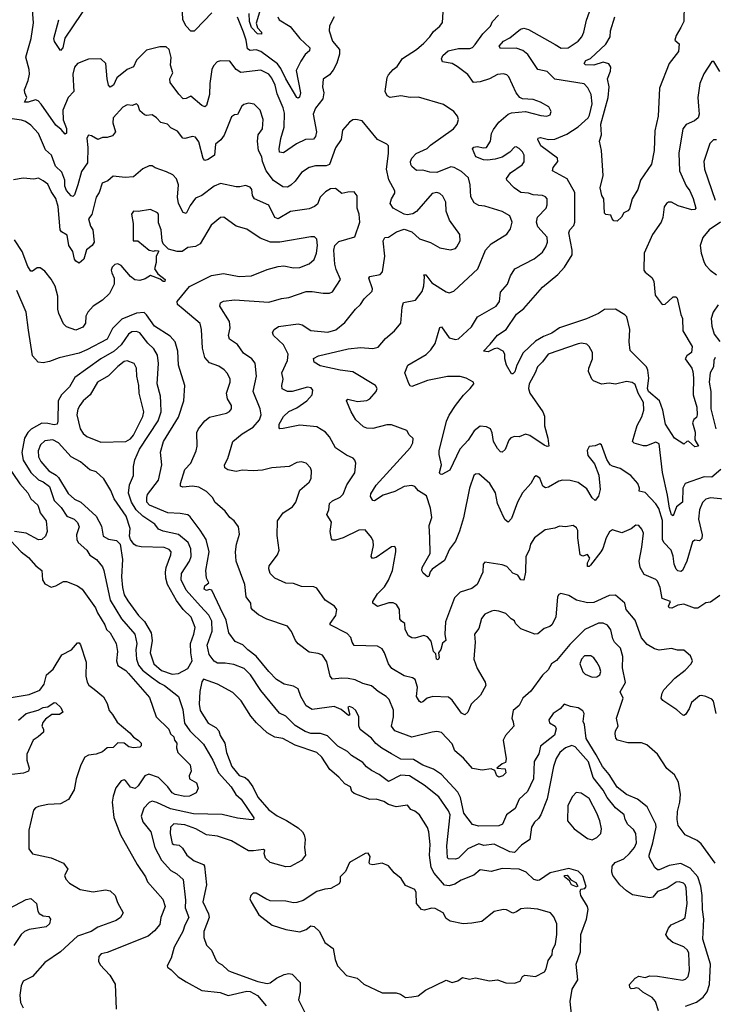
# Model space of a CAD drawing. Extents: x 1771496 to 1971148, y 471553 to 643630.
# Tile 422 of 656: x 1873243 to 1877710, y 580657 to 586986. Entities that reach past the tile are written whole.
import ezdxf

# ---------------------------------------------------------------- set-up
doc = ezdxf.new("R2010")
doc.units = 0

msp = doc.modelspace()

# ---------------------------------------------------------------- linework, layer by layer
at = {"layer": '0CON10XD'}
for points in [[(1875266, 587005), (1875234.6, 586945.4), (1875232.9, 586915), (1875255, 586848), (1875299.5, 586795), (1875300.9, 586765), (1875283.4, 586706.6), (1875259.2, 586660.8), (1875235, 586630.8), (1875195.9, 586604.1), (1875191.4, 586555), (1875199.5, 586515), (1875192.4, 586477.6), (1875145, 586415.8), (1875131, 586379), (1875152.2, 586265), (1875145.4, 586235), (1875131.9, 586218.1), (1875080.8, 586215), (1875022.6, 586187.4), (1874940.7, 586130.7), (1874915, 586134), (1874911.1, 586155), (1874922.3, 586222.3), (1874944.1, 586295), (1874946.7, 586385), (1874938.7, 586418.7), (1874900, 586510), (1874887.3, 586565), (1874865, 586610), (1874845, 586635.4), (1874795, 586661.2), (1874665, 586645.4), (1874635, 586665.4), (1874595, 586718.6), (1874535, 586720.8), (1874514.3, 586715.7), (1874490.3, 586689.7), (1874480, 586665), (1874465.3, 586575), (1874463.2, 586505), (1874445.4, 586434.6), (1874435, 586426), (1874415, 586434), (1874345, 586494.2), (1874315, 586478.6), (1874295, 586477.5), (1874265.9, 586505.9), (1874212, 586582), (1874209.6, 586605), (1874228.5, 586645), (1874214.1, 586694.1), (1874217.2, 586742.7), (1874205.5, 586795), (1874185, 586812.1), (1874145, 586811.4), (1874059.9, 586790.1), (1873993.6, 586725), (1873975, 586683.1), (1873935.4, 586664.6), (1873868, 586612), (1873847.3, 586565), (1873825, 586552.8), (1873815, 586563.8), (1873805.9, 586605), (1873797.8, 586705), (1873765, 586734), (1873685, 586732.2), (1873615, 586704.5), (1873595, 586680.8), (1873584.3, 586635), (1873592.3, 586525), (1873555, 586484.6), (1873520.7, 586405), (1873522.7, 586342.7), (1873543.6, 586286.4), (1873543.9, 586256.1), (1873535, 586250.8), (1873510.3, 586280.3), (1873475, 586307.8), (1873381.7, 586441.7), (1873363.3, 586463.3), (1873345, 586469.4), (1873297.5, 586455), (1873273.3, 586455), (1873290, 586485), (1873275.6, 586515), (1873274.6, 586535), (1873298.8, 586595), (1873305.5, 586635.5), (1873304.4, 586664.4), (1873282.5, 586745), (1873317.1, 586865), (1873333.1, 586965), (1873319.4, 587135)], [(1873695, 587104), (1873533.5, 586866.5), (1873521.2, 586805), (1873505, 586786.7), (1873467.5, 586845), (1873463.3, 586865), (1873494.4, 586985.6)], [(1876686.9, 586826.9), (1876725, 586801.8), (1876770, 586805), (1876835, 586846.7), (1876857.5, 586875), (1876871.5, 586905), (1876887.4, 586982.6), (1876928.2, 587095)], [(1877516.2, 587085), (1877513.3, 586975), (1877494.8, 586935.2), (1877465.6, 586885), (1877456.2, 586855), (1877485, 586830), (1877479.3, 586780.7), (1877419.6, 586705), (1877358.2, 586545), (1877348.2, 586365), (1877328.3, 586271.7), (1877322.5, 586145), (1877306.4, 586056.4), (1877236.5, 585953.5), (1877217.8, 585895), (1877182.5, 585835), (1877165, 585769.2), (1877155, 585756.9), (1877127.5, 585745), (1877113, 585717), (1877085, 585690), (1877063.6, 585693.6), (1877052.5, 585705), (1877045, 585730), (1877013, 585733), (1877003, 585743), (1877000, 585835), (1876987.5, 585855), (1876976.7, 585905), (1876996.2, 585985), (1876985.7, 586145.7), (1876972.9, 586205), (1876984.2, 586245), (1876980, 586315), (1877028.3, 586485), (1877033.2, 586553.2), (1877023.1, 586605), (1877041.9, 586655), (1877045, 586680), (1877031.3, 586701.3), (1876995, 586712.1), (1876935, 586694.1), (1876882.5, 586695), (1876873.1, 586705), (1876885, 586723.3), (1876913.7, 586736.3), (1877011.7, 586828.3), (1877040, 586875), (1877043.1, 586915), (1877071.3, 587005)], [(1874479.5, 587030.5), (1874375, 586919.6), (1874365, 586912.1), (1874345, 586912.1), (1874313.8, 586945), (1874292.5, 586985), (1874291.4, 587035)], [(1874791.2, 587055), (1874763.7, 586963.7), (1874773.6, 586933.6), (1874797.7, 586905), (1874797.4, 586892.6), (1874771.8, 586895), (1874733.8, 586935), (1874720.3, 586975), (1874719.3, 587025)], [(1874902.5, 587005), (1874912, 586985), (1874982, 586942), (1875045.4, 586865.4), (1875109.2, 586805), (1875106.7, 586785), (1875078.3, 586761.7), (1875050.6, 586719.4)], [(1875765.8, 586095), (1875792.9, 586125), (1875862.9, 586157.1), (1875885, 586178.8), (1876032.5, 586285), (1876055.6, 586315), (1876065.8, 586345), (1876058.8, 586365), (1876036.2, 586395), (1875969.7, 586439.7), (1875807.4, 586487.4), (1875755, 586486.4), (1875695, 586495.5), (1875625, 586485.6), (1875605.5, 586495.5), (1875594.4, 586525), (1875605.6, 586614.4), (1875615, 586630.8), (1875645, 586665.8), (1875671.4, 586685), (1875704.3, 586735.7), (1875795.6, 586795), (1875842.5, 586835), (1875881.2, 586875), (1875905, 586910), (1875945.7, 586944.3), (1875961.7, 586968.3), (1875966.2, 587035)], [(1877752.2, 584095), (1877695, 584045.3), (1877645, 584047.8), (1877523.2, 584005), (1877507.6, 583975), (1877504.7, 583885.3), (1877466.2, 583855), (1877445, 583796), (1877435, 583802.5), (1877422.4, 583845), (1877409.9, 583929.9), (1877376.2, 584075), (1877355, 584258.8), (1877335, 584270.6), (1877275, 584246.5), (1877255, 584245.5), (1877195, 584264.2), (1877184.5, 584274.5), (1877213.3, 584376.7), (1877243.1, 584433.1), (1877256.2, 584475), (1877254, 584525), (1877219.6, 584585), (1877201.6, 584641.6), (1877183, 584653), (1877145, 584659.5), (1877075, 584643.3), (1877035, 584649.5), (1876985, 584643.6), (1876933.7, 584663.7), (1876922.5, 584675), (1876901.4, 584725), (1876902.9, 584745), (1876927.1, 584805), (1876927.3, 584847.3), (1876906, 584885), (1876889.6, 584899.6), (1876857, 584907), (1876835, 584902.9), (1876640.8, 584835), (1876604.7, 584785.3), (1876572.9, 584755), (1876558.5, 584715), (1876519.5, 584645), (1876516.2, 584615), (1876524.8, 584584.8), (1876607.1, 584465), (1876618, 584438), (1876617.5, 584375), (1876640.6, 584295), (1876646, 584245), (1876635, 584241.4), (1876615, 584250.5), (1876522.9, 584312.9), (1876495, 584321.8), (1876455, 584304.7), (1876425, 584306.4), (1876401.3, 584298.7), (1876388.2, 584281.8), (1876365, 584222.9), (1876345, 584206), (1876335, 584208), (1876315, 584229.2), (1876290.6, 584275), (1876281, 584331), (1876270.4, 584355), (1876245, 584369.4), (1876205, 584373.8), (1876165, 584342), (1876127.4, 584282.6), (1876073.3, 584225), (1876009.4, 584090.6), (1875958.9, 584061.1), (1875947.5, 584065), (1875944, 584076), (1875955.6, 584125), (1875941.1, 584191.1), (1875941.5, 584215), (1875987.7, 584405), (1876005, 584443.1), (1876046.2, 584505), (1876098.1, 584571.9), (1876140.4, 584615), (1876163.3, 584645), (1876161.4, 584655), (1876115, 584681.8), (1876075, 584691.5), (1875995, 584693), (1875865, 584667.4), (1875765, 584627.5), (1875755, 584631.2), (1875745, 584648), (1875720, 584715), (1875740, 584765), (1875857.2, 584832.8), (1875886.8, 584863.2), (1875915.4, 584905), (1875945, 585006.7), (1875955, 585011.2), (1876005, 584941.4), (1876045, 584930), (1876066.2, 584935), (1876148.1, 585011.9), (1876187.5, 585075), (1876306.4, 585145), (1876328.2, 585175), (1876335.5, 585235), (1876379.6, 585285), (1876399.7, 585339.7), (1876427.5, 585385), (1876552.4, 585447.6), (1876605, 585490.6), (1876627.8, 585525), (1876637.8, 585555), (1876635, 585586.7), (1876576.4, 585655), (1876566.6, 585685), (1876573.9, 585716.1), (1876630, 585775), (1876635.6, 585795), (1876634.4, 585834.4), (1876625, 585847.1), (1876605.4, 585855.4), (1876545, 585859.1), (1876515, 585870), (1876465, 585874.6), (1876424.2, 585905), (1876376, 585955), (1876374.4, 585965.6), (1876398.9, 586001.1), (1876475, 586052.5), (1876488.3, 586071.7), (1876487.8, 586115), (1876476.5, 586136.5), (1876455, 586156.9), (1876435, 586168.1), (1876425, 586165.6), (1876394.3, 586135), (1876345, 586102.9), (1876301.3, 586088.7), (1876251.8, 586081.8), (1876225, 586085.6), (1876176, 586105), (1876154.2, 586155), (1876164.4, 586165.6), (1876185, 586170.8), (1876225, 586161.5), (1876245.6, 586165), (1876270, 586205), (1876276.7, 586255), (1876289.9, 586280.1), (1876325, 586326.5), (1876385, 586378.5), (1876406.8, 586386.8), (1876495, 586395.5), (1876595, 586368.9), (1876634.2, 586365.8), (1876653.8, 586375), (1876662, 586395), (1876646.7, 586425), (1876593.3, 586455), (1876545, 586473.1), (1876476.6, 586476.6), (1876459.2, 586485), (1876436, 586516), (1876388.3, 586618.3), (1876375, 586632), (1876355, 586638), (1876315, 586633.3), (1876265, 586604.5), (1876205, 586586.7), (1876162.3, 586582.3), (1876124.3, 586634.3), (1876055.6, 586685), (1876025, 586703.1), (1875963.3, 586715), (1875956, 586735), (1875964.3, 586755), (1875999.2, 586785), (1876065, 586800.7), (1876138.6, 586801.4), (1876155, 586807.3), (1876173.3, 586826.7), (1876221.5, 586895), (1876271.5, 586945), (1876284.5, 586975), (1876322.5, 587015)], [(1875050.6, 586719.4), (1875021.5, 586658.5), (1875048.5, 586515), (1875042.7, 586487.3), (1875035, 586482.1), (1875025, 586485.4), (1874954.8, 586605), (1874922.5, 586672.5), (1874901.2, 586701.2), (1874795, 586781.6), (1874765, 586790.8), (1874725, 586786.8), (1874708.3, 586798.3), (1874699.4, 586855), (1874683.5, 586905), (1874645, 587001.4)], [(1877745, 586652), (1877706.4, 586716.4), (1877695, 586717.1), (1877642.9, 586637.1), (1877617.1, 586575), (1877603.9, 586485), (1877609.3, 586429.3), (1877612.2, 586377.8), (1877606, 586355), (1877583.8, 586335), (1877528.3, 586311.7), (1877506.9, 586285), (1877481.7, 586128.3), (1877486, 586015), (1877528.5, 585918.5), (1877552.3, 585885), (1877575, 585835.8), (1877591.4, 585775), (1877584.4, 585765.6), (1877565, 585763.8), (1877478.5, 585788.5), (1877435, 585811.9), (1877415, 585812.5), (1877403.8, 585805), (1877387.3, 585782.7), (1877379.2, 585715), (1877368, 585685), (1877312, 585605), (1877258.5, 585485), (1877257.9, 585375), (1877265, 585362.7), (1877307.8, 585327.8), (1877321.8, 585305), (1877330, 585215), (1877375, 585155.6), (1877395, 585156.9), (1877415, 585175.6), (1877445, 585204.2), (1877462.5, 585205), (1877472, 585195), (1877495, 585090), (1877505.7, 585065.7), (1877507.7, 584985), (1877568.1, 584885), (1877564.4, 584845.6), (1877534.2, 584825), (1877522.9, 584805), (1877565, 584746), (1877572.5, 584725), (1877577.2, 584682.8), (1877574.4, 584575), (1877597.8, 584495), (1877599.5, 584445), (1877595, 584428.8), (1877578.8, 584415), (1877570, 584395), (1877586.7, 584335), (1877584.4, 584285), (1877608.8, 584245), (1877585, 584239.4), (1877545, 584275.7), (1877533.3, 584275), (1877515, 584257.5), (1877455, 584295.7), (1877397.2, 584385), (1877379.2, 584475), (1877358.1, 584535), (1877286.2, 584595), (1877281.4, 584615), (1877289.4, 584680.6), (1877282.6, 584732.6), (1877273.5, 584753.5), (1877169.1, 584859.1), (1877163.1, 584915), (1877166.7, 584995), (1877147.8, 585075), (1877135, 585089), (1877075, 585124.1), (1877005, 585122), (1876965, 585096), (1876887.8, 585062.2), (1876715.3, 585004.7), (1876665, 584970), (1876611.4, 584948.6), (1876561.2, 584918.8), (1876480, 584845), (1876439.4, 584765), (1876428, 584722), (1876415, 584708.8), (1876405, 584710), (1876374.4, 584764.4), (1876363.8, 584805), (1876363.8, 584835), (1876353.3, 584855), (1876315, 584874), (1876295, 584870.8), (1876255, 584851.5), (1876226.7, 584855), (1876269.2, 584900.8), (1876315, 584957.5), (1876371.9, 584995), (1876437.3, 585092.7), (1876485, 585130), (1876604.6, 585265.4), (1876705, 585348.6), (1876746.9, 585395), (1876796.7, 585475), (1876796.4, 585505), (1876774.5, 585615), (1876781.1, 585635), (1876806.3, 585663.7), (1876812.9, 585685), (1876814.1, 585875), (1876765, 585961.8), (1876669.2, 586015), (1876673.1, 586035), (1876703.3, 586075), (1876701.9, 586095), (1876594.8, 586174.8), (1876574.4, 586215), (1876576.7, 586225), (1876592, 586228), (1876645, 586215.4), (1876685, 586217.8), (1876761.1, 586248.9), (1876835, 586296.2), (1876898.5, 586355), (1876908, 586372), (1876925.3, 586445.3), (1876918.5, 586505), (1876897.4, 586547.4), (1876872.4, 586572.4), (1876685, 586604.1), (1876635, 586652.3), (1876575, 586665.8), (1876511.1, 586761.1), (1876478.6, 586788.6), (1876435, 586802), (1876335, 586800.8), (1876327.5, 586815), (1876355, 586846.9), (1876395, 586870), (1876464.7, 586925.3), (1876485, 586931.1), (1876515, 586921.5), (1876686.9, 586826.9)], [(1877244.6, 583595.4), (1877255.4, 583685.4), (1877245, 583711.2), (1877225, 583733.3), (1877205, 583737.5), (1877175, 583712), (1877115, 583687.1), (1877055, 583707.5), (1877037, 583693), (1877015.8, 583655), (1876994.3, 583585.7), (1876980.8, 583565), (1876915, 583480), (1876905, 583470), (1876895, 583471.2), (1876894.5, 583495), (1876910, 583525), (1876895, 583546.9), (1876865, 583537.3), (1876847.5, 583545), (1876831.5, 583655), (1876831.9, 583701.9), (1876825, 583718.8), (1876803.6, 583733.6), (1876754.2, 583725.8), (1876715, 583730.6), (1876685, 583717.5), (1876622.8, 583707.2), (1876554.4, 583655), (1876528.1, 583615), (1876520, 583575), (1876498.4, 583535), (1876497.1, 583435), (1876485, 583383.3), (1876465, 583384.2), (1876445.8, 583415), (1876415, 583427.5), (1876375, 583470), (1876345, 583480.8), (1876235, 583498.8), (1876224.5, 583485.5), (1876221.2, 583435), (1876184.3, 583355), (1876151.1, 583328.9), (1876075, 583306.4), (1876040.3, 583269.7), (1875980.8, 583115), (1875977.9, 583035), (1875984, 582996), (1875962.9, 582977.1), (1875951.7, 582938.3), (1875936, 582915), (1875940.4, 582885), (1875935, 582871.9), (1875923.8, 582875), (1875920, 582910), (1875904.7, 582925), (1875890.4, 582990.4), (1875865, 583019.2), (1875842.7, 583027.3), (1875785, 583010.6), (1875765, 583012.9), (1875744.7, 583024.7), (1875722.2, 583065), (1875720, 583105), (1875698.9, 583118.9), (1875688.2, 583135), (1875685.3, 583195.3), (1875667, 583227), (1875645, 583236.7), (1875616.4, 583236.4), (1875545, 583214.5), (1875514.3, 583234.3), (1875514.4, 583245), (1875543.5, 583295), (1875589.9, 583340.1), (1875615, 583382), (1875640, 583445), (1875663.1, 583565), (1875662.5, 583585), (1875655, 583598.8), (1875635, 583597.5), (1875535, 583528.6), (1875512.3, 583522.3), (1875504.2, 583535), (1875518.5, 583605), (1875515.5, 583634.5), (1875505, 583658), (1875465.7, 583705.7), (1875425, 583703.5), (1875323.9, 583656.1), (1875275, 583640), (1875255, 583640.8), (1875248.1, 583648.1), (1875239.3, 583695), (1875248.1, 583755), (1875218.1, 583805), (1875232.2, 583835), (1875235.8, 583875), (1875255, 583893.3), (1875305, 583917.1), (1875324.5, 583935), (1875346.7, 583995), (1875397.8, 584072.2), (1875404.2, 584135), (1875398.8, 584155), (1875386.8, 584166.8), (1875345, 584185.8), (1875274.6, 584234.6), (1875235, 584304), (1875210.8, 584335), (1875155, 584369.1), (1875045, 584378.2), (1874936.9, 584356.9), (1874916, 584356), (1874911.7, 584361.7), (1874912.2, 584385), (1874940.9, 584435), (1874973.8, 584466.2), (1875025, 584491.5), (1875089.5, 584535), (1875123.5, 584575), (1875128.1, 584605), (1875118.6, 584618.6), (1875095, 584624.4), (1874995.4, 584595.4), (1874965, 584596.5), (1874932.3, 584612.3), (1874928.2, 584635), (1874936.8, 584675), (1874929.1, 584715), (1874965.4, 584795.4), (1874969.3, 584835), (1874938.9, 584895), (1874875.8, 584955), (1874869.2, 584975), (1874880.8, 584995), (1874906.7, 585013.3), (1875035, 585031.2), (1875060, 585025), (1875115, 584988.2), (1875225, 584977.5), (1875277.1, 584992.9), (1875335, 585038.6), (1875403.5, 585125), (1875435.3, 585154.7), (1875459.1, 585190.9), (1875509.4, 585240.6), (1875512.5, 585255), (1875489.4, 585325), (1875495, 585335.7), (1875561.7, 585348.3), (1875576.4, 585365), (1875591.8, 585465), (1875580.4, 585565), (1875592, 585585), (1875615, 585587.5), (1875667, 585623), (1875715, 585638.6), (1875765, 585621.4), (1875815, 585577.1), (1875885, 585552.5), (1875945, 585520), (1876014.5, 585505.5), (1876045, 585514.3), (1876055, 585526), (1876075.8, 585565), (1876074.4, 585605), (1876007.7, 585697.7), (1875985.5, 585754.5), (1875983.7, 585813.7), (1875965, 585852), (1875945, 585867.5), (1875925, 585875.6), (1875895, 585868.1), (1875795, 585753.3), (1875771.7, 585738.3), (1875735, 585731.8), (1875715, 585734.5), (1875645, 585774.4), (1875625.6, 585805), (1875634.4, 585835), (1875655, 585870), (1875655.6, 585885), (1875617, 585957), (1875603.1, 586025), (1875615.5, 586125), (1875615.6, 586175), (1875605.4, 586185.4), (1875544.3, 586215), (1875445, 586336.2), (1875405, 586343.8), (1875385, 586341.2), (1875365, 586326), (1875319.5, 586275), (1875311.4, 586215), (1875275, 586162.5), (1875234.7, 586055.3), (1875215, 586046.9), (1875145, 586045.8), (1875104, 586035), (1875055, 586004.3), (1875015, 585947.8), (1874987.9, 585922.1), (1874965, 585908.5), (1874935, 585910.9), (1874875, 585951.9), (1874828.4, 586015), (1874804, 586075), (1874799.5, 586105), (1874778.5, 586145), (1874773.3, 586205), (1874776.9, 586245), (1874805.5, 586285), (1874808.2, 586345), (1874788.9, 586405), (1874751.7, 586441.7), (1874715, 586448.1), (1874685, 586440.6), (1874670.9, 586429.1), (1874645, 586376.2), (1874625, 586374), (1874605, 586361.2), (1874557.7, 586242.3), (1874537.1, 586212.9), (1874502.1, 586185), (1874495.6, 586115), (1874455, 586086.5), (1874435, 586080.6), (1874424, 586094), (1874395, 586200), (1874375, 586230.6), (1874354.5, 586235.5), (1874305, 586222.9), (1874292, 586225), (1874258.7, 586268.7), (1874215, 586291.5), (1874193.8, 586315), (1874150.8, 586325), (1874123.8, 586353.8), (1874095, 586374.4), (1874058.7, 586368.7), (1874045, 586374.2), (1874015, 586399.2), (1874005, 586433.3), (1873995, 586444), (1873966.6, 586433.4), (1873935, 586438.5), (1873906.6, 586423.4), (1873844.6, 586355), (1873842.1, 586322.1), (1873858.9, 586265), (1873840, 586240), (1873805, 586228.6), (1873775, 586229.2), (1873745, 586216), (1873705, 586240), (1873685, 586242.5), (1873675.8, 586224.2), (1873681.1, 586165), (1873678.6, 586065), (1873640, 586010), (1873617.8, 585925), (1873595, 585860), (1873585, 585848.9), (1873575, 585852.7), (1873545, 585887.2), (1873533.2, 585915), (1873533.4, 585955), (1873514.4, 586005), (1873474.5, 586045), (1873448.5, 586115), (1873408.8, 586148.8), (1873365.3, 586255), (1873315, 586307.3), (1873280.4, 586330.4), (1873255, 586340.4), (1873195, 586348.3)], [(1877725, 586214.3), (1877705, 586214.3), (1877680.6, 586189.4), (1877643.5, 586075), (1877647.5, 586025), (1877716.7, 585825)], [(1877815, 583898.8), (1877685, 583912.5), (1877656.6, 583903.4), (1877635, 583881.9), (1877614.6, 583835), (1877608.2, 583775), (1877631.5, 583675), (1877629.8, 583650.2), (1877615, 583636), (1877585, 583639.2), (1877570, 583630), (1877534, 583505), (1877505, 583446), (1877495, 583439.4), (1877475, 583442.9), (1877465, 583454.2), (1877451.6, 583485), (1877445, 583536.7), (1877432.3, 583575), (1877386, 583626), (1877377.1, 583645), (1877377.3, 583767.3), (1877353.5, 583843.5), (1877335, 583874.5), (1877265, 583947.1), (1877227.5, 583955), (1877229.2, 583975), (1877217.5, 584005), (1877173.1, 584055), (1877105, 584101.1), (1877055.4, 584115.4), (1877041.4, 584125), (1877018.2, 584158.2), (1876985, 584252.5), (1876975, 584260), (1876945, 584246), (1876905, 584241.2), (1876893, 584217), (1876897.5, 584185), (1876940.6, 584130.6), (1876967, 584057), (1876975.4, 583965), (1876965, 583922), (1876945, 583895.8), (1876925, 583912.9), (1876890.4, 583970.4), (1876835, 584010.4), (1876783.9, 584023.9), (1876735, 584025.4), (1876711.3, 584018.7), (1876645, 583980.4), (1876625, 583976.4), (1876608.1, 583988.1), (1876588.9, 584038.9), (1876565, 584053.8), (1876553.2, 584046.8), (1876530.8, 584005), (1876477.5, 583945), (1876444.5, 583885), (1876405, 583778.8), (1876385, 583756), (1876365, 583770.6), (1876355, 583789.2), (1876316.1, 583875), (1876303.5, 583945), (1876266.1, 584005), (1876195.8, 584065.8), (1876175, 584063.8), (1876164.3, 584055), (1876135, 583973.3), (1876096.8, 583783.2), (1876071.7, 583698.3), (1876046.8, 583633.2), (1876008.1, 583581.9), (1875975, 583510), (1875896.5, 583453.5), (1875883.5, 583436.5), (1875875, 583407.3), (1875864.8, 583404.8), (1875837.1, 583427.1), (1875830, 583445), (1875832.4, 583465), (1875882, 583555), (1875880.4, 583655), (1875876, 583735), (1875893.9, 583785), (1875886.2, 583845), (1875858.5, 583925), (1875807.2, 583957.2), (1875784.4, 583984.4), (1875765, 583991.1), (1875715, 583984.7), (1875655, 583952.5), (1875579.7, 583930.2), (1875525, 583892.5), (1875515, 583896), (1875500.2, 583920.2), (1875502.4, 583937.6), (1875535.9, 583994.1), (1875755.8, 584235), (1875772, 584265), (1875773.6, 584293.6), (1875747, 584317), (1875732.5, 584345), (1875635, 584382.2), (1875605, 584380.8), (1875515, 584357.7), (1875475, 584359.6), (1875455, 584368.5), (1875405, 584414.2), (1875374.4, 584464.4), (1875344, 584535), (1875354.6, 584545.4), (1875415, 584530.5), (1875475, 584537.1), (1875495, 584549.2), (1875536, 584595), (1875542, 584615), (1875532, 584635), (1875385, 584721.6), (1875305, 584731.8), (1875175, 584760), (1875136, 584785), (1875133, 584807), (1875165, 584824.3), (1875355, 584870.3), (1875435, 584879.3), (1875515, 584871.5), (1875548.9, 584881.1), (1875595, 584936), (1875654.4, 584985.6), (1875694.2, 585035.8), (1875703.3, 585136.7), (1875711.9, 585168.1), (1875787.8, 585182.2), (1875831.7, 585238.3), (1875842.5, 585275), (1875847, 585333), (1875841.2, 585345), (1875855, 585345.6), (1875894.4, 585295), (1875985, 585235.6), (1876005, 585230), (1876035, 585241.4), (1876189.4, 585385), (1876239.4, 585505), (1876275, 585545.7), (1876375, 585606.2), (1876398.7, 585641.3), (1876409.4, 585685), (1876394.6, 585724.6), (1876345, 585752.5), (1876235, 585786.9), (1876195, 585792.2), (1876165, 585807.5), (1876145, 585846.7), (1876139.2, 585925), (1876129.1, 585969.1), (1876085, 586010), (1876038, 586035), (1876015, 586039.2), (1875925, 586004.2), (1875880, 586005), (1875835, 586018.8), (1875795, 586015.8), (1875765, 586041.2), (1875758, 586055), (1875757.5, 586075), (1875765.8, 586095)], [(1877721.5, 582525), (1877704.4, 582605), (1877695, 582618.1), (1877655, 582635.7), (1877627.7, 582642.3), (1877615, 582639.2), (1877562.8, 582597.2), (1877548.1, 582555), (1877525, 582518.8), (1877515, 582514), (1877505, 582518), (1877470, 582550), (1877379.7, 582609.7), (1877368.6, 582625), (1877373.8, 582656.2), (1877385, 582678.8), (1877456.6, 582753.4), (1877523.5, 582805), (1877561.8, 582845), (1877569.1, 582865), (1877556.6, 582896.6), (1877515, 582932.3), (1877473.4, 582933.4), (1877435, 582943.1), (1877355, 582932.5), (1877325, 582940.8), (1877278.7, 582968.7), (1877242.4, 583012.4), (1877201.8, 583125), (1877144.4, 583195), (1877134.4, 583234.4), (1877075, 583287.1), (1877035, 583284.3), (1876935, 583239.4), (1876895, 583237.5), (1876824.6, 583254.6), (1876775, 583284.2), (1876723.8, 583296.2), (1876710, 583290), (1876701.2, 583275), (1876691.4, 583145), (1876665, 583096), (1876652, 583085), (1876616.8, 583073.2), (1876575, 583038.6), (1876555, 583036.7), (1876465, 583069.6), (1876432.2, 583105), (1876425, 583121.2), (1876403.6, 583133.6), (1876368.8, 583168.8), (1876325, 583184.5), (1876295, 583187.5), (1876277.2, 583182.8), (1876235, 583164.3), (1876213.8, 583136.2), (1876196.9, 583073.1), (1876168.9, 583035), (1876172.1, 582985), (1876164.4, 582875), (1876185.4, 582815.4), (1876236.9, 582726.9), (1876240.8, 582705), (1876206.6, 582643.4), (1876146, 582585), (1876126.2, 582535), (1876105, 582517.5), (1876085, 582527.5), (1876025, 582612.5), (1876000.6, 582630.6), (1875900, 582635), (1875864.3, 582625), (1875835, 582600), (1875825, 582597.1), (1875815, 582603.1), (1875795.4, 582635), (1875800.8, 582695), (1875787.5, 582745), (1875768.8, 582755), (1875715, 582767.2), (1875636.4, 582815), (1875614.6, 582845), (1875588.9, 582915), (1875575, 582941.2), (1875545, 582959.2), (1875395, 582964), (1875380.5, 582985), (1875372.1, 583015), (1875349.9, 583039.9), (1875240, 583095), (1875240, 583105), (1875276.2, 583155), (1875281.9, 583195), (1875268.6, 583215), (1875207.9, 583255), (1875155, 583331.4), (1875135, 583340), (1875055, 583341.4), (1875005, 583360.8), (1874954.3, 583364.3), (1874883.3, 583395), (1874855, 583426.7), (1874845.6, 583455), (1874847.8, 583475), (1874900.8, 583545), (1874912.5, 583575), (1874899.7, 583669.7), (1874902.2, 583765), (1874937.8, 583815), (1874997.8, 583855), (1875018.6, 583885), (1875045, 583960.8), (1875105, 584012.9), (1875117.3, 584037.3), (1875120.6, 584085), (1875112.9, 584105), (1875085, 584134.2), (1875055, 584144.3), (1875025, 584138.6), (1874976.8, 584113.2), (1874865, 584105.7), (1874805, 584090), (1874745, 584085.4), (1874675, 584089.2), (1874635, 584080.8), (1874582, 584092), (1874562, 584105), (1874560.8, 584125), (1874581.1, 584165), (1874614.3, 584275), (1874675, 584324.4), (1874745, 584367.1), (1874785, 584412.9), (1874795.4, 584445), (1874789.6, 584485), (1874745.8, 584595), (1874767.2, 584695), (1874756.9, 584776.9), (1874736, 584806), (1874682.6, 584842.6), (1874645, 584897.5), (1874592.7, 584932.7), (1874585.5, 584955), (1874597.1, 585005), (1874593.6, 585045), (1874530.6, 585145), (1874534.2, 585165), (1874555, 585176.4), (1874625, 585185.8), (1874845, 585170.5), (1874926.7, 585193.3), (1874975, 585198.9), (1875085, 585237.5), (1875125, 585239.5), (1875195, 585226.9), (1875235, 585227.1), (1875254.3, 585235.7), (1875306.9, 585315), (1875279, 585379), (1875270.7, 585415), (1875264.1, 585505), (1875270.4, 585535), (1875295, 585560.4), (1875399.2, 585590.8), (1875430.4, 585685), (1875426.7, 585735), (1875413.6, 585775), (1875413.2, 585853.2), (1875395, 585880), (1875353.1, 585876.9), (1875315, 585869.2), (1875275, 585901.5), (1875242.2, 585897.8), (1875210.7, 585879.3), (1875175.6, 585845), (1875159.4, 585800.6), (1875139.4, 585785), (1875105, 585770.5), (1874985, 585752.5), (1874905, 585704.6), (1874883.6, 585715), (1874845, 585794.3), (1874754.4, 585835), (1874741.4, 585855), (1874736.5, 585895), (1874725, 585909.2), (1874695, 585920), (1874659.5, 585910.5), (1874635, 585911.5), (1874535, 585932.2), (1874493.8, 585915), (1874415, 585855.6), (1874375, 585838.2), (1874339.6, 585790.4), (1874315, 585740), (1874295, 585746.7), (1874265, 585803.8), (1874259, 585845), (1874264.3, 585925), (1874251.7, 585961.7), (1874229.1, 585989.1), (1874188, 586008), (1874115, 586032.9), (1874095, 586045.8), (1874075, 586046), (1874035, 586026.2), (1873974.7, 585975.3), (1873922.1, 585972.1), (1873845, 585980.4), (1873809.9, 585950.1), (1873774.6, 585935.4), (1873754.6, 585875), (1873736.1, 585843.9), (1873707.3, 585732.7), (1873685.5, 585705), (1873697.9, 585657.9), (1873714, 585635), (1873721.9, 585555), (1873710, 585535), (1873673.5, 585506.5), (1873655, 585445.6), (1873625, 585420.8), (1873605, 585432.5), (1873595, 585446.7), (1873585.5, 585495), (1873558.5, 585535), (1873549.7, 585599.7), (1873512.8, 585622.8), (1873503.8, 585635), (1873490.8, 585785), (1873475, 585836), (1873445, 585881.4), (1873425, 585928.5), (1873395, 585950.5), (1873365, 585967.1), (1873335, 585961.1), (1873265, 585967.1), (1873204.3, 585955.7)], [(1874485, 583912), (1874445, 583953.5), (1874395, 583981.5), (1874355, 583986.9), (1874291.5, 583981.5), (1874277.7, 583987.7), (1874276.9, 584005), (1874305, 584094), (1874345, 584135.8), (1874378.1, 584215), (1874385.6, 584245), (1874382.6, 584332.6), (1874393.5, 584355), (1874433.4, 584406.6), (1874465, 584430.6), (1874572.6, 584457.4), (1874592.9, 584467.1), (1874605.4, 584484.6), (1874605.6, 584505), (1874579.4, 584549.4), (1874574.1, 584585), (1874596.9, 584655), (1874597.7, 584675), (1874580.8, 584710.8), (1874558.6, 584735), (1874525, 584757.5), (1874465, 584780.8), (1874433.4, 584813.4), (1874418.3, 584875), (1874412.7, 584995), (1874403.8, 585033.8), (1874295, 585124), (1874258.8, 585155), (1874256.2, 585175), (1874335, 585270), (1874477.8, 585342.2), (1874555, 585353.5), (1874655, 585334.6), (1874735, 585339.1), (1874835, 585378.9), (1874905, 585399.5), (1874942.5, 585402.5), (1875005, 585391.1), (1875045, 585392.7), (1875105, 585416.9), (1875136.9, 585445), (1875151.8, 585485), (1875158.2, 585535), (1875154.5, 585574.5), (1875139.6, 585589.6), (1875115, 585590), (1874915.5, 585554.5), (1874855.9, 585555.9), (1874790.2, 585580.2), (1874705, 585639.4), (1874635, 585659.2), (1874555.8, 585715.8), (1874535, 585714.2), (1874475, 585664.2), (1874405, 585544.6), (1874375, 585527.2), (1874325, 585520.6), (1874287.5, 585495), (1874256.6, 585496.6), (1874201.4, 585511.4), (1874166, 585545), (1874159.2, 585565), (1874154.2, 585634.2), (1874135, 585680), (1874135.8, 585735), (1874128.8, 585745), (1874085, 585766), (1874005, 585752.9), (1873975, 585755.7), (1873963.3, 585735), (1873973.1, 585675), (1873972.5, 585565), (1874002.5, 585565), (1874075, 585503.8), (1874105, 585497.5), (1874115, 585502.5), (1874135, 585500), (1874137, 585493), (1874120, 585465), (1874120.8, 585425), (1874111.1, 585385), (1874131.9, 585351.9), (1874178.5, 585315), (1874177.3, 585302.7), (1874165, 585303.2), (1874147.6, 585317.6), (1874085, 585340.5), (1874049.3, 585320.7), (1874015, 585309.2), (1873983.2, 585313.2), (1873955, 585334), (1873895, 585406), (1873875, 585415.8), (1873855, 585412), (1873838, 585395), (1873832.5, 585375), (1873835, 585357.5), (1873852, 585325), (1873851.4, 585285), (1873821.4, 585225), (1873775, 585182.9), (1873715, 585143.8), (1873681.5, 585105), (1873669.1, 585079.1), (1873666.5, 585035), (1873650.5, 585009.5), (1873605, 584990), (1873545, 585011.4), (1873525, 585030), (1873495, 585098), (1873489.3, 585125), (1873488.8, 585208.8), (1873471.7, 585271.7), (1873445, 585316.7), (1873405, 585370), (1873375, 585390), (1873355, 585390), (1873325, 585370), (1873315, 585370), (1873295, 585398.8), (1873259.4, 585495), (1873210.5, 585570.5)], [(1877750.6, 585685), (1877676.7, 585635), (1877636.7, 585585), (1877619.2, 585535), (1877625.7, 585485), (1877644.4, 585425), (1877656.7, 585405), (1877683.1, 585375), (1877724.3, 585345)], [(1877525.7, 580644.3), (1877595, 580670), (1877638, 580702), (1877663.6, 580736.4), (1877679.3, 580785), (1877685.4, 580915), (1877637.3, 581075), (1877643.6, 581205), (1877633.7, 581266.3), (1877632.1, 581355), (1877624.2, 581415), (1877604.7, 581475), (1877555, 581532.2), (1877495, 581561.3), (1877419.6, 581549.6), (1877355, 581521.5), (1877345, 581520.5), (1877327.5, 581535), (1877291.6, 581601.6), (1877290.3, 581615), (1877315.5, 581695), (1877335.3, 581795), (1877333.9, 581815), (1877279.2, 581925), (1877216, 581976), (1877144.7, 582004.7), (1877085, 582052.5), (1877033.2, 582133.2), (1876991.1, 582185), (1876951.3, 582261.3), (1876885.4, 582365), (1876874.4, 582454.4), (1876866.9, 582475), (1876873.5, 582525), (1876865, 582542.5), (1876835, 582563.1), (1876785, 582570.6), (1876745, 582586.2), (1876718.1, 582555), (1876674.6, 582525), (1876645.6, 582485), (1876651.4, 582465), (1876687.1, 582445), (1876692.7, 582427.3), (1876682.5, 582387.5), (1876592.4, 582315), (1876582.3, 582267.7), (1876552.6, 582217.4), (1876547.4, 582105), (1876509.3, 582025), (1876456.1, 581975), (1876428.6, 581915), (1876373.8, 581875), (1876347.3, 581815), (1876325, 581803), (1876195, 581801.2), (1876155, 581813.3), (1876100.4, 581885), (1876078.4, 581985), (1876061, 582021), (1875955, 582133.6), (1875905, 582168.2), (1875835, 582194), (1875775, 582230), (1875695, 582232.6), (1875635, 582267.4), (1875572.5, 582302.5), (1875533.4, 582333.4), (1875505, 582366.7), (1875433, 582423), (1875423.9, 582446.1), (1875424.4, 582505), (1875405, 582544.2), (1875385, 582562.5), (1875365, 582570), (1875353, 582567), (1875364.2, 582525), (1875363.8, 582516.2), (1875357.1, 582512.9), (1875310.7, 582550.7), (1875265, 582570.9), (1875125, 582552.5), (1875085, 582574.4), (1875051.2, 582635), (1875034.2, 582685), (1875005, 582702.5), (1874945, 582713.6), (1874895.6, 582745), (1874846.2, 582795), (1874765, 582894.5), (1874710, 582935), (1874678, 582968), (1874629.6, 582989.6), (1874588.9, 583045), (1874572, 583125), (1874533.1, 583205), (1874478.8, 583318.8), (1874465, 583322.5), (1874445, 583315.7), (1874430.5, 583325), (1874435, 583346.9), (1874459.2, 583365), (1874445.6, 583395), (1874440, 583445), (1874461.1, 583565), (1874441.5, 583645), (1874404.5, 583705), (1874340.4, 583790.4), (1874325, 583801.9), (1874275, 583812.1), (1874195, 583815.8), (1874078.5, 583865), (1874061.6, 583885), (1874060.3, 583915), (1874066.3, 583933.6), (1874137.1, 584025), (1874156.5, 584125), (1874149.5, 584205), (1874167.9, 584275), (1874265, 584430.8), (1874299.5, 584535), (1874305.7, 584635), (1874264.6, 584765), (1874260, 584855), (1874243.3, 584915), (1874211.4, 584951.4), (1874109.4, 585015), (1874058.7, 585088.7), (1874042.9, 585102.9), (1873995, 585098.9), (1873900.3, 585059.7), (1873839.7, 585000.3), (1873805, 584933.1), (1873675, 584863.5), (1873625, 584842.1), (1873497.2, 584812.8), (1873435, 584787.5), (1873395, 584778.9), (1873361.2, 584785), (1873325.7, 584825.7), (1873300.1, 584990.1), (1873285.8, 585105.8), (1873225.3, 585245)], [(1877735, 585153.3), (1877701.8, 585105), (1877690.4, 585065), (1877693.2, 585015), (1877708.9, 584965), (1877745, 584918)], [(1877352.2, 580615), (1877331.3, 580675), (1877310.5, 580700.5), (1877250.9, 580735), (1877225, 580759.2), (1877206.8, 580763.2), (1877195, 580759.2), (1877175, 580756.7), (1877166.7, 580765), (1877165.6, 580785), (1877202, 580825), (1877225, 580837.7), (1877265, 580828.7), (1877295, 580838.7), (1877345, 580838.4), (1877505, 580812.7), (1877525, 580817.8), (1877541.5, 580835), (1877550, 580875), (1877546, 580985), (1877538.7, 581005), (1877515, 581025.4), (1877442.9, 581055), (1877415, 581077.5), (1877399.2, 581105), (1877415, 581146.7), (1877431.7, 581168.3), (1877508, 581202), (1877522.7, 581215), (1877535.6, 581305), (1877529.4, 581405), (1877523.7, 581423.7), (1877511.4, 581435), (1877485, 581443.3), (1877465, 581440.7), (1877407.1, 581402.9), (1877345, 581380.9), (1877315, 581345.7), (1877295, 581340), (1877185, 581360.9), (1877145, 581385.5), (1877102.9, 581425), (1877058, 581485), (1877052, 581505), (1877054.4, 581545), (1877072.7, 581567.3), (1877128.1, 581591.9), (1877164.8, 581625.2), (1877196.6, 581665), (1877209, 581695), (1877205.3, 581755.3), (1877190.4, 581780.4), (1877153.2, 581813.2), (1877136.5, 581845), (1877129.5, 581875), (1877075, 581920.4), (1877020.2, 581985), (1876995, 582033.2), (1876931.9, 582115), (1876900.5, 582215), (1876815, 582312.4), (1876795, 582320.5), (1876754.3, 582305.7), (1876717.8, 582275), (1876693.8, 582236.2), (1876675.2, 582185), (1876635, 581977.5), (1876594.1, 581875), (1876578.7, 581851.3), (1876553, 581827), (1876535.4, 581795), (1876523.2, 581716.8), (1876471.3, 581678.7), (1876425, 581633.4), (1876395, 581635.9), (1876295, 581685.6), (1876228.3, 581678.3), (1876195, 581687.1), (1876125, 581655.3), (1876065, 581596.7), (1876045, 581590.4), (1876001.1, 581591.1), (1875995, 581597.5), (1875989.2, 581675), (1876011.1, 581875), (1876000.8, 581900.8), (1875939.4, 581989.4), (1875845, 582066.3), (1875750.8, 582125), (1875695, 582129.6), (1875615, 582089.3), (1875555, 582133.6), (1875505, 582160.5), (1875473.5, 582183.5), (1875450.6, 582210.6), (1875376.5, 582255), (1875352.2, 582282.2), (1875288.8, 582315), (1875221.9, 582381.9), (1875176.9, 582396.9), (1875115, 582398.3), (1875079.6, 582409.6), (1875015, 582447.8), (1874955, 582508.8), (1874915, 582527.5), (1874794.8, 582674.8), (1874727.8, 582775), (1874686.2, 582816.2), (1874620.8, 582840.8), (1874565, 582850), (1874515, 582850.3), (1874495, 582861.5), (1874461.8, 582905), (1874449.7, 582965), (1874481.4, 583055), (1874478.5, 583118.5), (1874458.8, 583158.8), (1874405.8, 583215), (1874315, 583318.8), (1874282.5, 583385), (1874283.2, 583425), (1874334.8, 583505), (1874346.6, 583535), (1874344.2, 583585), (1874326.2, 583625), (1874265, 583675.8), (1874165, 583697.4), (1874135, 583710.5), (1874113.2, 583743.2), (1874035, 583793.9), (1873992.9, 583835), (1873962.4, 583885), (1873942.4, 583942.4), (1873949.7, 583995), (1873974.6, 584055), (1873974.6, 584114.6), (1873983.8, 584156.2), (1874013.3, 584225), (1874132.9, 584407.1), (1874152.4, 584465), (1874150, 584525), (1874149.3, 584565), (1874128.4, 584645), (1874136.4, 584775), (1874129.2, 584829.2), (1874105, 584869.6), (1874066.6, 584906.6), (1874015, 584972.3), (1873995, 584982), (1873965, 584978.4), (1873942.3, 584965), (1873895.3, 584895), (1873850.4, 584855), (1873765.4, 584805), (1873598.8, 584685), (1873563.2, 584625), (1873511.9, 584575), (1873491.7, 584535), (1873489.4, 584405), (1873484.3, 584385.7), (1873465, 584380.7), (1873425, 584390.2), (1873385, 584391.4), (1873316.2, 584353.8), (1873295, 584331.1), (1873275.4, 584295), (1873257, 584203), (1873265.3, 584155), (1873316, 584076), (1873365, 584027.4), (1873395, 584014.3), (1873435, 583985.3), (1873465.8, 583895.8), (1873509.1, 583849.1), (1873546.9, 583795), (1873594.3, 583775), (1873615, 583754.3), (1873626.4, 583725), (1873609.4, 583675), (1873611.1, 583645), (1873619.2, 583625), (1873675.6, 583575), (1873694.2, 583544.2), (1873737.1, 583515), (1873775, 583469.2), (1873785.4, 583445), (1873825.2, 583255), (1873897.9, 583135), (1873982.8, 583035), (1873997.2, 582975), (1873990.5, 582935), (1873995.3, 582874.7), (1874007.5, 582837.5), (1874034.1, 582805), (1874090.4, 582760.4), (1874145, 582720), (1874175.4, 582705), (1874265.2, 582635.2), (1874291.9, 582551.9), (1874303.8, 582463.8), (1874337.8, 582415), (1874425, 582327.9), (1874485.3, 582225), (1874522.2, 582145), (1874604.4, 582054.4), (1874634.2, 582004.2), (1874667.2, 581975), (1874749.2, 581855), (1874746.7, 581845), (1874735, 581842.9), (1874645, 581853.2), (1874545, 581876.7), (1874360.1, 581880.1), (1874212.5, 581912.5), (1874125, 581954.3), (1874095, 581961.6), (1874075, 581954.7), (1874041.7, 581918.3), (1874025.3, 581865), (1874035, 581829.4), (1874087.2, 581765), (1874111.9, 581665), (1874155, 581582.2), (1874215, 581516.5), (1874255, 581495.7), (1874295, 581458), (1874310.3, 581325), (1874306.9, 581276.9), (1874331.2, 581215), (1874305.3, 581165), (1874292.7, 581125), (1874236, 581024), (1874216.6, 580953.4), (1874192.5, 580905), (1874193.3, 580895), (1874218.3, 580878.3), (1874262.2, 580832.2), (1874315, 580801.9), (1874415.4, 580745.4), (1874533.4, 580733.4), (1874585, 580712.7), (1874705, 580740.9), (1874725, 580739.6), (1874773.3, 580713.3), (1874827.8, 580647.8)], [(1873765, 584270.8), (1873925, 584273.8), (1873955, 584291.8), (1873974.6, 584315), (1874035.5, 584435), (1874042.7, 584465), (1874011.8, 584585), (1874010.5, 584635), (1873995.8, 584695), (1873994.3, 584745), (1873978.8, 584775), (1873935, 584793.8), (1873915, 584787.5), (1873875, 584755.8), (1873815, 584695.6), (1873743.1, 584655), (1873695.6, 584575), (1873651.9, 584535), (1873629.5, 584505), (1873616.9, 584483.1), (1873611.8, 584445), (1873631.6, 584355), (1873652.1, 584325), (1873675, 584307.3), (1873765, 584270.8)], [(1877715.9, 584815), (1877707.9, 584795), (1877704.2, 584755), (1877683.9, 584715), (1877676.3, 584655), (1877687, 584595), (1877687.6, 584485), (1877720.9, 584355)], [(1874225, 582779.7), (1874265, 582782.5), (1874324.2, 582815), (1874352.5, 582865), (1874343.1, 582915), (1874341.1, 582975), (1874364.3, 583035), (1874371.7, 583078.3), (1874346.4, 583145), (1874293.9, 583193.9), (1874251.2, 583251.2), (1874193.8, 583355), (1874182.6, 583395), (1874180, 583435), (1874185.3, 583465), (1874216.2, 583545), (1874216.7, 583565), (1874205, 583580), (1874172.1, 583592.1), (1874025, 583596.7), (1873993.4, 583603.4), (1873978, 583615), (1873956, 583645), (1873950, 583665), (1873954.5, 583715), (1873928.8, 583795), (1873851.8, 583905), (1873828.8, 583958.8), (1873785, 584034.2), (1873735, 584079.2), (1873695, 584091.9), (1873635, 584142.9), (1873575, 584175.5), (1873492.7, 584265), (1873455.5, 584284.5), (1873405, 584278.2), (1873377.4, 584252.6), (1873362, 584215), (1873365.3, 584175), (1873378.4, 584145), (1873430.5, 584085), (1873478.9, 584058.9), (1873493.8, 584043.8), (1873555, 583939.1), (1873595, 583902.7), (1873636.5, 583885), (1873734.8, 583794.8), (1873769.5, 583729.5), (1873780, 583665), (1873815, 583645.8), (1873865, 583637.8), (1873890, 583615), (1873904.6, 583515), (1873897.8, 583405), (1873903.5, 583335), (1873915, 583288.1), (1873939.3, 583249.3), (1874008.2, 583155), (1874046.2, 583116.2), (1874088.8, 583045), (1874096.2, 582995), (1874083, 582915), (1874105.4, 582845), (1874155, 582802.9), (1874225, 582779.7)], [(1873155.3, 584135.3), (1873245, 584002.2), (1873296.7, 583945), (1873316, 583906), (1873359.4, 583865), (1873368.6, 583838.6), (1873375.5, 583815), (1873414.4, 583765), (1873420.8, 583695), (1873410, 583665), (1873385, 583643.8), (1873365, 583642.9), (1873284.6, 583684.6), (1873210, 583695)], [(1877715, 581564.2), (1877625, 581687.5), (1877600.2, 581710.2), (1877523.8, 581745), (1877476.8, 581806.8), (1877470.8, 581845), (1877473.2, 581895), (1877488.8, 581955), (1877492.2, 582005), (1877480.8, 582085), (1877455, 582132.5), (1877405, 582173.3), (1877344, 582265), (1877275.5, 582325.5), (1877241.7, 582338.3), (1877155, 582338), (1877086.7, 582355), (1877077.9, 582367.9), (1877073.1, 582395), (1877075.6, 582415), (1877091.9, 582445), (1877080.4, 582495), (1877123.5, 582625), (1877105.6, 582665), (1877139.6, 582725), (1877120, 582820), (1877121.4, 582891.4), (1877106.7, 582945), (1877068.9, 582985), (1877057.9, 583005), (1877045, 583064.3), (1877023.1, 583093.1), (1876995, 583106.1), (1876965, 583106), (1876877.9, 583065), (1876780.8, 582969.2), (1876695, 582866.7), (1876663.3, 582845), (1876642.7, 582807.3), (1876605, 582772), (1876530, 582670), (1876478.9, 582625), (1876455, 582578), (1876416, 582545), (1876407.5, 582495), (1876416.7, 582473.3), (1876422, 582445), (1876366.6, 582385), (1876353.3, 582355), (1876370.9, 582235), (1876368, 582212), (1876345, 582202.5), (1876312.5, 582175), (1876365, 582170), (1876368.8, 582145), (1876350, 582125), (1876325, 582116.2), (1876311.2, 582125), (1876299.4, 582159.4), (1876275, 582171.2), (1876217.7, 582162.3), (1876155, 582173.3), (1876098.3, 582238.3), (1876042, 582285), (1876025, 582330.8), (1875955, 582403.1), (1875925, 582409.2), (1875895, 582406.9), (1875765, 582374.6), (1875655, 582415.4), (1875634.6, 582445), (1875647.3, 582505), (1875647.2, 582547.2), (1875618.6, 582615), (1875600.8, 582635), (1875547.8, 582667.8), (1875505, 582704.3), (1875449.8, 582719.8), (1875401.4, 582741.4), (1875355, 582751.5), (1875315, 582753.5), (1875255, 582746.4), (1875239.6, 582765), (1875217.6, 582857.6), (1875190, 582900), (1875162.6, 582912.6), (1875105, 582920.8), (1875034.6, 582974.6), (1875016.9, 582995), (1874992.1, 583052.1), (1874966.6, 583086.6), (1874831.9, 583131.9), (1874779.6, 583159.6), (1874741.4, 583191.4), (1874731.2, 583205), (1874730, 583235), (1874699.2, 583275), (1874691.8, 583355), (1874635.5, 583505), (1874630.6, 583565), (1874638.1, 583615), (1874657.7, 583677.7), (1874650, 583725), (1874623.3, 583765), (1874595, 583786.2), (1874565, 583826.2), (1874498.6, 583885), (1874485, 583912)], [(1873185.8, 583635), (1873252.5, 583565), (1873299.5, 583529.5), (1873348, 583475), (1873385.6, 583445.6), (1873389.2, 583385), (1873405, 583360), (1873445, 583337.5), (1873475, 583346.7), (1873525, 583373.8), (1873545, 583374), (1873615, 583347.5), (1873645, 583324.2), (1873731.8, 583205), (1873743.7, 583173.7), (1873791.5, 583095), (1873802.1, 583065), (1873824.6, 583044.6), (1873864.1, 582975), (1873872.9, 582925), (1873866.2, 582865), (1873873.5, 582835), (1873925, 582802.2), (1873942.8, 582782.8), (1874077.7, 582627.7), (1874121.5, 582505), (1874203.1, 582425), (1874212.2, 582395), (1874234.5, 582375), (1874240, 582355), (1874254.4, 582335), (1874251.2, 582305), (1874260.4, 582275), (1874338.9, 582195), (1874345.6, 582154.4), (1874334.3, 582125), (1874335.8, 582105.8), (1874379.5, 582079.5), (1874392, 582045), (1874378.8, 582015), (1874336.2, 581993.8), (1874305, 581992.9), (1874242.5, 582005), (1874224, 582015), (1874195.6, 582055), (1874136.2, 582115), (1874073.7, 582136.4), (1874048.9, 582125), (1874005, 582060), (1873985, 582044.2), (1873955, 582052.5), (1873924.6, 582094.6), (1873915, 582098.5), (1873895, 582093.3), (1873861.8, 582048.2), (1873843.8, 581995)], [(1877745, 583284.3), (1877685, 583240.8), (1877655, 583236.2), (1877605, 583202), (1877582.1, 583202.1), (1877515, 583228), (1877475, 583221.2), (1877437.9, 583202.1), (1877420, 583205), (1877416, 583215), (1877428.8, 583245), (1877373.8, 583265), (1877362.3, 583335), (1877345, 583376), (1877335, 583387.5), (1877259.7, 583419.7), (1877233.3, 583465), (1877226.5, 583505), (1877244.6, 583595.4)], [(1873175, 582626.5), (1873305, 582647.1), (1873373.1, 582675), (1873400.4, 582715), (1873415.6, 582775), (1873458.8, 582811.2), (1873515, 582904), (1873575.7, 582935), (1873615, 582979.2), (1873625, 582980), (1873635, 582966.7), (1873671.9, 582855), (1873668.8, 582765), (1873677.1, 582727.1), (1873689.1, 582709.1), (1873722.9, 582682.9), (1873783, 582633), (1873805, 582590), (1873818.8, 582545), (1873840.5, 582520.5), (1873869.8, 582469.8), (1873952.1, 582402.1), (1873974.6, 582374.6), (1874005.8, 582355), (1874024, 582335), (1874025, 582317.5), (1874015, 582308.8), (1873975, 582304.3), (1873945, 582311.4), (1873914.7, 582334.7), (1873875, 582338.2), (1873845, 582307.1), (1873805, 582306), (1873775, 582278.6), (1873735.4, 582264.6), (1873685, 582257.5), (1873662.9, 582245), (1873635.7, 582195), (1873605.8, 582105), (1873594.4, 582035.6), (1873557.2, 581972.8), (1873505, 581946.2), (1873425, 581940.4), (1873365, 581928.2), (1873345, 581918.9), (1873333.3, 581905), (1873302.9, 581775), (1873301.2, 581655), (1873326.7, 581623.3), (1873445, 581597.8), (1873525, 581563.8), (1873553.8, 581525), (1873532, 581485), (1873540.3, 581460.3), (1873563.8, 581435), (1873632, 581395), (1873715, 581379.5), (1873795, 581392), (1873825, 581385.8), (1873857.1, 581355), (1873872, 581312), (1873909.2, 581245), (1873892, 581215), (1873864, 581195), (1873745, 581152.2), (1873703.8, 581125), (1873614.2, 581095), (1873505, 580994.3), (1873404.5, 580925.5), (1873325.7, 580835), (1873265, 580805.6), (1873252.5, 580775), (1873244.4, 580715), (1873248.9, 580668.9), (1873265.7, 580635)], [(1876925, 582759.2), (1876955, 582761.4), (1876974.2, 582775), (1876979.5, 582795), (1876971.9, 582825), (1876955.6, 582855), (1876935, 582884), (1876917.2, 582897.2), (1876875, 582897.1), (1876855.5, 582875), (1876846.1, 582845), (1876865, 582793.8), (1876879.4, 582779.4), (1876925, 582759.2)], [(1876797, 580553), (1876783.5, 580675), (1876797, 580753), (1876833.4, 580815), (1876821.9, 580915), (1876849.2, 580995), (1876852.7, 581105), (1876887.5, 581205), (1876898.5, 581265), (1876895.4, 581285), (1876852.8, 581355), (1876847.3, 581382.7), (1876852.5, 581397.5), (1876878.3, 581401.7), (1876885.9, 581414.1), (1876865, 581483.3), (1876835, 581512.5), (1876775, 581528.9), (1876655, 581502.7), (1876585, 581455.4), (1876572.6, 581452.6), (1876549.4, 581459.4), (1876501.1, 581505), (1876454.3, 581525.7), (1876345, 581529.6), (1876275, 581511.1), (1876205, 581520.8), (1876163.3, 581486.7), (1876083.3, 581455), (1876041.6, 581428.4), (1876005, 581417.2), (1875975, 581422.2), (1875908.8, 581498.8), (1875889.7, 581535), (1875877.9, 581615), (1875884, 581684), (1875874.2, 581765), (1875865, 581792.5), (1875815.4, 581875.4), (1875785, 581898), (1875758.3, 581908.3), (1875737.6, 581937.6), (1875663.8, 581926.2), (1875615, 581940.7), (1875585, 581961.1), (1875535, 581975.6), (1875495, 581973.3), (1875395, 582012.2), (1875380, 582025), (1875370.8, 582055), (1875334.6, 582074.6), (1875295, 582117.1), (1875236.9, 582165), (1875187.1, 582245), (1875154.6, 582274.6), (1875015, 582321.5), (1874936, 582366), (1874883.1, 582373.1), (1874835, 582400.6), (1874765.6, 582465), (1874729.4, 582509.4), (1874668.3, 582608.3), (1874615, 582660), (1874515, 582714.3), (1874425, 582746.7), (1874415, 582730), (1874402.4, 582667.6), (1874396.5, 582585), (1874404.6, 582545), (1874455, 582463.5), (1874505.3, 582435.3), (1874523.5, 582415), (1874533.6, 582385), (1874563.3, 582335), (1874573.5, 582275), (1874608.2, 582185), (1874655, 582127.9), (1874693.7, 582113.7), (1874709.6, 582099.6), (1874741.9, 582055), (1874775, 581987.8), (1874845, 581906), (1874898.3, 581868.3), (1874959.2, 581839.2), (1875035, 581790.2), (1875061.6, 581765), (1875072.2, 581745), (1875080, 581715), (1875075.5, 581665.5), (1875082.1, 581615), (1875055, 581581.2), (1874985, 581542), (1874955, 581541.2), (1874855, 581569.2), (1874825, 581596.7), (1874816, 581625), (1874820, 581645), (1874812.3, 581652.3), (1874747.9, 581642.1), (1874715, 581643.6), (1874605, 581707.1), (1874515, 581738.1), (1874445, 581746.7), (1874376.2, 581785), (1874305, 581810.4), (1874235, 581816.2), (1874212.5, 581795), (1874211.1, 581755), (1874225, 581691.2), (1874235, 581684), (1874268.8, 581678.8), (1874290.3, 581660.3), (1874317.5, 581615), (1874365, 581579.3), (1874425, 581555.4), (1874431.1, 581545), (1874444.5, 581425), (1874421.4, 581315), (1874457.4, 581237.4), (1874461.3, 581215), (1874427.5, 581125), (1874427, 581087), (1874445, 581036.7), (1874475.8, 581005), (1874507.6, 580937.6), (1874522.2, 580922.2), (1874545, 580911.2), (1874584.4, 580874.4), (1874602.9, 580865), (1874775, 580803.1), (1874835, 580790), (1874855, 580794.6), (1874894.8, 580825.2), (1874945, 580848.8), (1874975, 580855.7), (1874995, 580850), (1875046.9, 580796.9), (1875046.9, 580736.9), (1875035.4, 580685), (1875077.1, 580605)], [(1873235, 582482.5), (1873284.5, 582525.5), (1873362.9, 582547.1), (1873395, 582563.8), (1873425, 582568.6), (1873465, 582596.2), (1873475, 582593.6), (1873508.9, 582565), (1873521.5, 582535), (1873500.4, 582519.6), (1873450.3, 582519.7), (1873410, 582490), (1873393, 582467), (1873386, 582445), (1873395.8, 582425), (1873395.8, 582405), (1873361.2, 582375), (1873330.8, 582355), (1873290, 582265), (1873290, 582225), (1873304.2, 582175), (1873300, 582155), (1873267.5, 582142.5), (1873114.7, 582125.3)], [(1876925, 581713.8), (1876955, 581728), (1876980.8, 581755), (1876984.3, 581785), (1876974.3, 581835), (1876955.6, 581885), (1876905, 581979.2), (1876855, 582014.2), (1876822.7, 582017.3), (1876797.7, 581992.3), (1876768.8, 581935), (1876766, 581835), (1876808.8, 581785), (1876895, 581723.3), (1876925, 581713.8)], [(1873843.8, 581995), (1873837.7, 581955), (1873848.3, 581858.3), (1873891.9, 581745), (1873999.5, 581555), (1874051.9, 581475), (1874064.7, 581444.7), (1874163.5, 581333.5), (1874178, 581285), (1874151.1, 581215), (1874145, 581168.8), (1874111.2, 581128.8), (1874070, 581095), (1873805, 580988.9), (1873768.3, 580981.7), (1873752.5, 580965), (1873750.8, 580935), (1873760.3, 580910.3), (1873824, 580845), (1873857, 580787), (1873864.2, 580625)], [(1875725, 580699.4), (1875765, 580704.4), (1875805, 580710.8), (1875853.5, 580746.5), (1875985, 580812.5), (1876025, 580796.7), (1876061.7, 580808.3), (1876091.4, 580828.6), (1876135, 580818.8), (1876173.6, 580826.4), (1876265, 580806.7), (1876315, 580813.3), (1876370, 580795), (1876425, 580792), (1876462.5, 580805), (1876476.7, 580835), (1876492.5, 580845), (1876560, 580835), (1876618.8, 580865), (1876630, 580885), (1876641.9, 580938.1), (1876668.5, 580975), (1876668.9, 581005), (1876688.2, 581045), (1876696.5, 581105), (1876698, 581175), (1876678.3, 581218.3), (1876656.7, 581245), (1876575, 581268), (1876505.8, 581274.2), (1876465, 581271.2), (1876439.2, 581250.8), (1876415, 581242.5), (1876373.9, 581263.9), (1876355, 581266.2), (1876295, 581252.9), (1876215, 581188.1), (1876151.3, 581178.7), (1876095, 581172.9), (1876010.6, 581190.6), (1875985, 581208), (1875965.6, 581245), (1875915, 581272.9), (1875894.2, 581274.2), (1875845, 581262.2), (1875826.8, 581266.8), (1875794.6, 581305), (1875792.1, 581375), (1875784.1, 581394.1), (1875725, 581420.9), (1875696, 581466), (1875651.3, 581501.3), (1875615, 581547.5), (1875575, 581563.8), (1875515, 581552.5), (1875495, 581557.5), (1875490, 581565), (1875497, 581607), (1875485, 581628), (1875465, 581626.2), (1875365, 581568.1), (1875339, 581511), (1875303.5, 581475), (1875304.4, 581445), (1875298.8, 581431.2), (1875245, 581401.9), (1875205, 581397.1), (1875155, 581381.5), (1875066.4, 581323.6), (1875025, 581310), (1875005, 581308.6), (1874955, 581320), (1874855, 581321.4), (1874826.4, 581333.6), (1874765, 581371.1), (1874745, 581370.8), (1874729.2, 581355), (1874724.2, 581335), (1874732, 581315), (1874781.7, 581231.7), (1874866.2, 581165), (1874955, 581137.5), (1875045, 581123.3), (1875085, 581137.5), (1875115, 581160.8), (1875137.8, 581157.8), (1875171.2, 581125), (1875205.5, 581055), (1875260, 581015), (1875272.9, 580945), (1875287.5, 580905), (1875345, 580842.5), (1875414.2, 580824.2), (1875456.4, 580786.4), (1875575, 580731.4), (1875665, 580730.3), (1875691.5, 580721.5), (1875725, 580699.4)], [(1876825, 581412.5), (1876792.4, 581425), (1876779.5, 581449.5), (1876746.5, 581475), (1876746.2, 581485), (1876765, 581487.8), (1876787.3, 581457.3), (1876819.1, 581439.1), (1876833, 581417), (1876825, 581412.5)], [(1873175, 581272), (1873285, 581330), (1873315, 581335.8), (1873352.5, 581305), (1873359.4, 581255), (1873369.5, 581239.5), (1873395, 581225.4), (1873430.3, 581220.3), (1873442, 581205), (1873434.2, 581175), (1873414.5, 581155.5), (1873305, 581136.8), (1873274.7, 581125.2), (1873252.5, 581105), (1873205, 581034.4)]]:
    msp.add_lwpolyline(points, dxfattribs=at)

doc.saveas('drawing.dxf')
